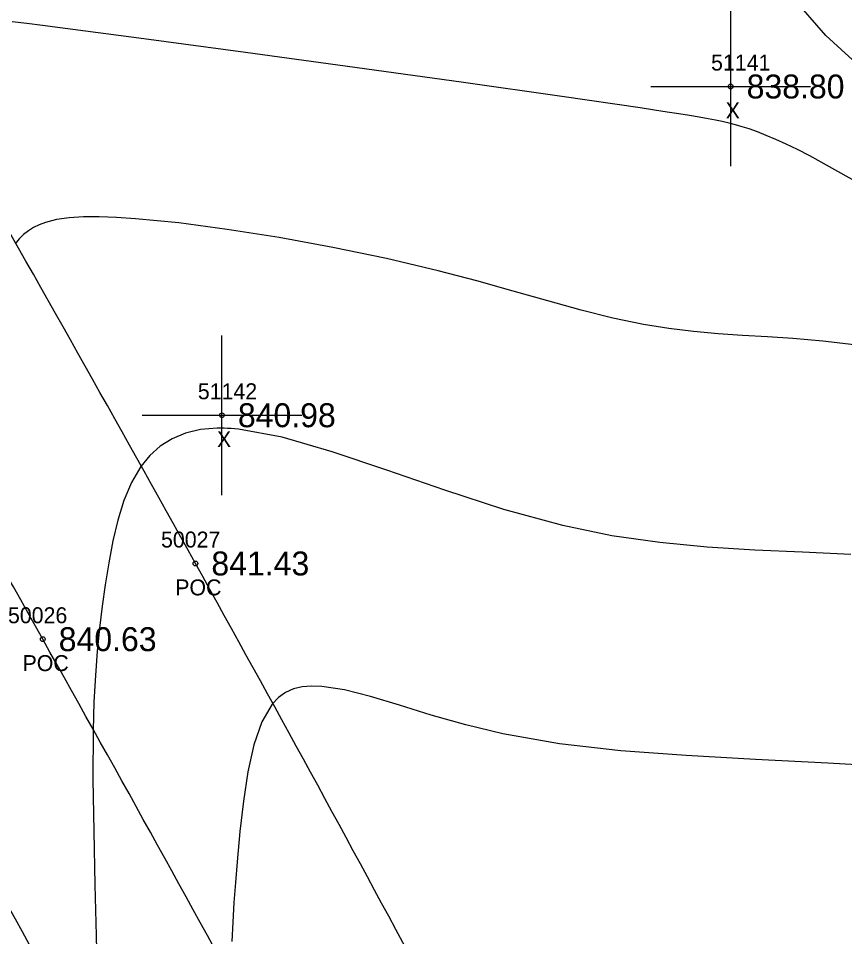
# Model space of a CAD drawing. Extents: x 1378535 to 1380697, y 997729 to 1000024.
# Drawn here: x 1380447.3 to 1380499.1, y 998162.6 to 998220.1 of the extents above; entities that cross this region are included whole.
import ezdxf

# ---------------------------------------------------------------- set-up
doc = ezdxf.new("R2010")
doc.units = 0
for name, color, linetype in [('RD_DTM_BkLn1', 7, 'Continuous'), ('RD_DTM_Major1', 7, 'Continuous'), ('RD_DTM_Minor1', 7, 'Continuous'), ('RD_EX_Misc', 7, 'Continuous'), ('RD_EX_Misc_txCode', 7, 'Continuous'), ('RD_EX_Road', 7, 'Continuous'), ('RD_EX_Road_txCode', 7, 'Continuous'), ('RD_EX_TX_Misc_ELEV', 7, 'Continuous'), ('RD_EX_TX_Road_ELEV', 7, 'Continuous'), ('RD_HC_Survey_ELEV', 7, 'Continuous'), ('RD_HC_Survey_txCode', 7, 'Continuous'), ('RD_SMD_Locator', 7, 'Continuous')]:
    doc.layers.add(name, color=color, linetype=linetype)

msp = doc.modelspace()

# ---------------------------------------------------------------- linework, layer by layer
at = {"layer": 'RD_DTM_BkLn1'}
msp.add_spline([(1380561.34, 997899.221), (1380543.703, 997960.783), (1380525.014, 998016.596), (1380501.317, 998075.31), (1380476.746, 998129.121), (1380448.822, 998181.196), (1380418.354, 998233.119), (1380383.215, 998285.146), (1380349.465, 998331.418), (1380310.818, 998378.028), (1380271.622, 998420.471), (1380231.531, 998459.847)], degree=3, dxfattribs=at)
at = {"layer": 'RD_DTM_Major1'}
msp.add_lwpolyline([(1380499.681, 998199.64), (1380497.715, 998199.878), (1380495.83, 998200.037), (1380494.247, 998200.141), (1380492.693, 998200.236), (1380491.154, 998200.341), (1380489.614, 998200.475), (1380488.061, 998200.659), (1380486.48, 998200.912), (1380484.56, 998201.316), (1380482.568, 998201.818), (1380480.491, 998202.392), (1380478.313, 998203.012), (1380476.023, 998203.652), (1380473.606, 998204.287), (1380470.36, 998205.05), (1380467, 998205.746), (1380463.636, 998206.36), (1380460.38, 998206.876), (1380457.342, 998207.278), (1380454.633, 998207.549), (1380453.443, 998207.63), (1380452.357, 998207.669), (1380451.373, 998207.662), (1380450.486, 998207.603), (1380449.693, 998207.487), (1380448.991, 998207.308), (1380448.606, 998207.166), (1380448.251, 998206.996), (1380447.923, 998206.794), (1380447.622, 998206.558), (1380447.345, 998206.284), (1380447.09, 998205.969)], dxfattribs=at)
at = {"layer": 'RD_DTM_Minor1'}
for points in [[(1380503.165, 998214.218), (1380497.904, 998219.038), (1380495.792, 998221.465)], [(1380502.167, 998208.541), (1380496.907, 998211.485), (1380496.131, 998211.88), (1380495.423, 998212.222), (1380494.775, 998212.518), (1380494.178, 998212.771), (1380493.624, 998212.987), (1380493.103, 998213.172), (1380492.673, 998213.309), (1380492.254, 998213.43), (1380491.839, 998213.537), (1380491.419, 998213.634), (1380490.989, 998213.724), (1380490.539, 998213.81), (1380489.975, 998213.911), (1380489.365, 998214.014), (1380488.699, 998214.12), (1380487.97, 998214.233), (1380487.166, 998214.353), (1380486.279, 998214.485), (1380481.35, 998215.198), (1380475.194, 998216.073), (1380468.39, 998217.024), (1380461.521, 998217.97), (1380455.166, 998218.827), (1380449.907, 998219.512), (1380448.816, 998219.649), (1380447.821, 998219.77), (1380446.913, 998219.877)], [(1380499.469, 998186.503), (1380496.436, 998186.64), (1380493.448, 998186.777), (1380490.48, 998186.964), (1380487.503, 998187.249), (1380484.489, 998187.683), (1380481.413, 998188.314), (1380477.725, 998189.331), (1380474.017, 998190.539), (1380470.396, 998191.792), (1380466.965, 998192.944), (1380463.83, 998193.847), (1380461.095, 998194.357), (1380460.862, 998194.38), (1380460.633, 998194.397), (1380460.409, 998194.41), (1380460.189, 998194.418), (1380459.973, 998194.421), (1380459.762, 998194.419), (1380458.71, 998194.328), (1380457.765, 998194.105), (1380456.924, 998193.755), (1380456.18, 998193.286), (1380455.53, 998192.703), (1380454.967, 998192.012), (1380454.382, 998191.018), (1380453.906, 998189.894), (1380453.522, 998188.664), (1380453.21, 998187.354), (1380452.954, 998185.989), (1380452.734, 998184.596), (1380452.546, 998183.258), (1380452.379, 998181.887), (1380452.235, 998180.453), (1380452.118, 998178.926), (1380452.033, 998177.276), (1380451.981, 998175.473), (1380451.969, 998172.423), (1380452.017, 998169.139), (1380452.096, 998165.809), (1380452.178, 998162.62), (1380452.237, 998159.759)], [(1380502.77, 998173.155), (1380498.039, 998173.431), (1380493.493, 998173.659), (1380489.158, 998173.899), (1380485.058, 998174.208), (1380481.216, 998174.642), (1380477.656, 998175.26), (1380475.333, 998175.822), (1380473.171, 998176.442), (1380471.178, 998177.055), (1380469.364, 998177.602), (1380467.738, 998178.018), (1380466.309, 998178.241), (1380465.667, 998178.261), (1380465.075, 998178.209), (1380464.534, 998178.077), (1380464.042, 998177.857), (1380463.598, 998177.542), (1380463.2, 998177.123), (1380462.557, 998176.014), (1380462.06, 998174.575), (1380461.683, 998172.893), (1380461.4, 998171.054), (1380461.185, 998169.144), (1380461.014, 998167.249), (1380460.905, 998165.955), (1380460.81, 998164.699), (1380460.731, 998163.468), (1380460.673, 998162.249)]]:
    msp.add_lwpolyline(points, dxfattribs=at)
at = {"layer": 'RD_EX_Misc'}
for p, q in [((1380491.944, 998210.831), (1380491.944, 998220.831)), ((1380486.944, 998215.831), (1380496.944, 998215.831)), ((1380460.055, 998190.231), (1380460.055, 998200.231)), ((1380455.055, 998195.231), (1380465.055, 998195.231))]:
    msp.add_line(p, q, dxfattribs=at)
at = {"layer": 'RD_EX_Road'}
for points in [[(1380571.276, 997900.848), (1380553.838, 997963.229), (1380535.074, 998018.791), (1380510.809, 998079.184), (1380486.363, 998133.158), (1380458.393, 998185.941), (1380428.109, 998238.221), (1380392.689, 998291.143), (1380357.52, 998337.623), (1380319.367, 998385.164), (1380279.255, 998428.684), (1380239.596, 998468.129), (1380183.367, 998518.832)], [(1380551.892, 997897.33), (1380534.244, 997958.196), (1380514.831, 998013.467), (1380491.083, 998070.746), (1380467.518, 998124.397), (1380439.882, 998176.529), (1380409.174, 998228.123), (1380375.886, 998278.447), (1380340.748, 998326.222), (1380303.332, 998371.138), (1380263.981, 998413.97), (1380224.662, 998452.644), (1380168.713, 998504.787)]]:
    msp.add_spline(points, degree=3, dxfattribs=at)
at = {"layer": 'RD_SMD_Locator'}
for centre in [(1380491.944, 998215.831), (1380460.055, 998195.231), (1380458.393, 998185.941), (1380448.822, 998181.196)]:
    msp.add_circle(centre, 0.15, dxfattribs=at)

# ---------------------------------------------------------------- texts
at = {"layer": 'RD_EX_Misc_txCode'}
for s, p in [('51141', (1380490.716, 998216.831)), ('X', (1380491.629, 998213.831)), ('51142', (1380458.543, 998196.231)), ('X', (1380459.74, 998193.231))]:
    msp.add_text(s, height=1, dxfattribs=at).set_placement(p)
at = {"layer": 'RD_EX_Road_txCode'}
for s, p in [('50027', (1380456.236, 998186.941)), ('POC', (1380457.125, 998183.941))]:
    msp.add_text(s, height=1, dxfattribs=at).set_placement(p)
at = {"layer": 'RD_EX_TX_Misc_ELEV'}
for s, p in [('838.80', (1380492.944, 998215.081)), ('840.98', (1380461.055, 998194.481))]:
    msp.add_text(s, height=1.5, dxfattribs=at).set_placement(p)
at = {"layer": 'RD_EX_TX_Road_ELEV'}
msp.add_text('841.43', height=1.5, dxfattribs=at).set_placement((1380459.393, 998185.191))
at = {"layer": 'RD_HC_Survey_ELEV'}
msp.add_text('840.63', height=1.5, dxfattribs=at).set_placement((1380449.822, 998180.446))
at = {"layer": 'RD_HC_Survey_txCode'}
for s, p in [('50026', (1380446.641, 998182.196)), ('POC', (1380447.554, 998179.196))]:
    msp.add_text(s, height=1, dxfattribs=at).set_placement(p)

doc.saveas('drawing.dxf')
